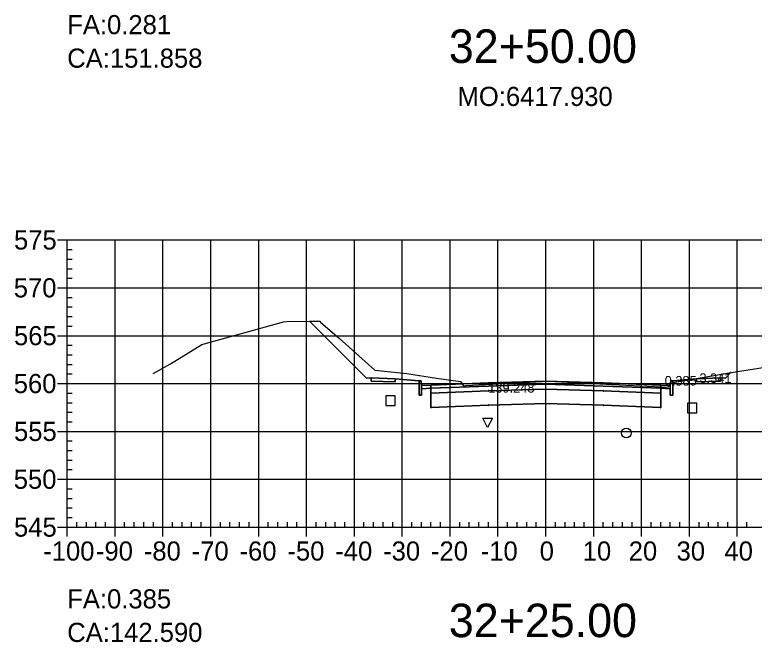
# Model space of a CAD drawing. Extents: x 704834 to 709892, y 372981 to 377533.
# Drawn here: x 706850.9 to 707005.4, y 373108.8 to 373239.9 of the extents above; entities that cross this region are included whole.
import ezdxf

# ---------------------------------------------------------------- set-up
doc = ezdxf.new("R2010")
doc.units = 0
for name, color, linetype in [('1', 7, 'Continuous'), ('10', 7, 'Continuous'), ('13', 7, 'Continuous'), ('14', 7, 'Continuous'), ('4', 7, 'Continuous'), ('57', 7, 'Continuous'), ('59', 7, 'Continuous'), ('Default_Xsect', 7, 'Continuous'), ('Existing', 7, 'Continuous')]:
    doc.layers.add(name, color=color, linetype=linetype)

msp = doc.modelspace()

# ---------------------------------------------------------------- linework, layer by layer
for points in [[(706924.37, 373163.97), (706912.52, 373175.82)], [(706999.37, 373163.97), (707000.49, 373165.09)], [(706925.37, 373164.01), (706924.37, 373163.97)], [(706935.37, 373163.41), (706930.37, 373163.81)], [(706988.37, 373163.41), (706993.37, 373163.81)], [(706998.37, 373164.01), (706999.37, 373163.97)]]:
    msp.add_lwpolyline(points)
for points in [[(706930.37, 373163.81), (706925.37, 373164.01), (706925.37, 373163.34), (706930.37, 373163.14)], [(706935.87, 373162.41), (706935.79, 373163.41), (706935.37, 373163.41), (706935.37, 373160.41), (706935.87, 373160.41)], [(706961.87, 373162.66), (706973.87, 373162.3), (706985.87, 373161.82), (706985.87, 373162.49), (706973.87, 373162.97), (706961.87, 373163.33), (706949.87, 373162.97), (706937.87, 373162.49), (706937.87, 373161.82), (706949.87, 373162.3)], [(706961.82, 373162.61), (706961.92, 373162.61), (706961.92, 373162.71), (706961.82, 373162.71)], [(706987.87, 373160.41), (706988.37, 373160.41), (706988.37, 373163.41), (706987.96, 373163.41), (706987.87, 373162.41)], [(706993.37, 373163.14), (706998.37, 373163.34), (706998.37, 373164.01), (706993.37, 373163.81)], [(706937.87, 373162.49), (706935.87, 373162.41), (706935.87, 373161.74), (706937.87, 373161.82)], [(706961.87, 373161.66), (706973.87, 373161.3), (706985.87, 373160.82), (706985.87, 373161.82), (706973.87, 373162.3), (706961.87, 373162.66), (706949.87, 373162.3), (706937.87, 373161.82), (706937.87, 373160.82), (706949.87, 373161.3)], [(706961.87, 373158.66), (706973.87, 373158.3), (706985.87, 373157.82), (706985.87, 373160.82), (706973.87, 373161.3), (706961.87, 373161.66), (706949.87, 373161.3), (706937.87, 373160.82), (706937.87, 373157.82), (706949.87, 373158.3)], [(706949.82, 373161.25), (706949.92, 373161.25), (706949.92, 373161.35), (706949.82, 373161.35)], [(706961.82, 373161.61), (706961.92, 373161.61), (706961.92, 373161.71), (706961.82, 373161.71)], [(706973.82, 373161.25), (706973.92, 373161.25), (706973.92, 373161.35), (706973.82, 373161.35)], [(706985.87, 373161.82), (706987.87, 373161.74), (706987.87, 373162.41), (706985.87, 373162.49)], [(706937.82, 373160.77), (706937.92, 373160.77), (706937.92, 373160.87), (706937.82, 373160.87)], [(706985.82, 373160.77), (706985.92, 373160.77), (706985.92, 373160.87), (706985.82, 373160.87)], [(706949.82, 373158.25), (706949.92, 373158.25), (706949.92, 373158.35), (706949.82, 373158.35)], [(706961.82, 373158.61), (706961.92, 373158.61), (706961.92, 373158.71), (706961.82, 373158.71)], [(706973.82, 373158.25), (706973.92, 373158.25), (706973.92, 373158.35), (706973.82, 373158.35)], [(706937.82, 373157.77), (706937.92, 373157.77), (706937.92, 373157.87), (706937.82, 373157.87)], [(706985.82, 373157.77), (706985.92, 373157.77), (706985.92, 373157.87), (706985.82, 373157.87)]]:
    msp.add_lwpolyline(points, close=True)
at = {"layer": '1'}
for points in [[(706912.52, 373175.82), (706914.74, 373175.85), (706914.82, 373175.64), (706918.73, 373172.2), (706926.17, 373165.61), (706932.79, 373164.89), (706939.04, 373163.95), (706944.03, 373163.23), (706944.59, 373162.4), (706944.62, 373162.34), (706945.23, 373162.38), (706962.43, 373163.28), (706977.18, 373162.55), (706987.43, 373162.09), (706987.49, 373162.23), (706987.82, 373162.95), (706988.37, 373163.04), (706988.37, 373160.41), (706987.87, 373160.41), (706987.87, 373161.74), (706985.87, 373161.82), (706985.87, 373160.82), (706985.87, 373157.82), (706973.87, 373158.3), (706961.87, 373158.66), (706949.87, 373158.3), (706937.87, 373157.82), (706937.87, 373160.82), (706937.87, 373161.82), (706935.87, 373161.74), (706935.87, 373160.41), (706935.37, 373160.41), (706935.37, 373163.41), (706930.37, 373163.81), (706930.37, 373163.14), (706925.37, 373163.34), (706925.37, 373164.01), (706924.37, 373163.97)], [(706992.55, 373163.74), (706993.36, 373163.88), (707000.49, 373165.09), (706999.37, 373163.97), (706998.37, 373164.01), (706998.37, 373163.34), (706993.37, 373163.14), (706993.37, 373163.81)], [(706988.37, 373163.04), (706992.55, 373163.74), (706988.37, 373163.41)], [(706949.69, 373153.61), (706948.69, 373155.61), (706950.69, 373155.61)]]:
    msp.add_lwpolyline(points, close=True, dxfattribs=at)
at = {"layer": '10'}
msp.add_lwpolyline([(706928.42, 373158.26), (706930.42, 373158.26), (706930.42, 373160.26), (706928.42, 373160.26)], close=True, dxfattribs=at)
at = {"layer": '13'}
msp.add_circle((706978.68, 373152.49), 1, dxfattribs=at)
at = {"layer": '14'}
for points in [[(706912.52, 373175.82), (706912.52, 373175.87), (706912.52, 373175.82), (706912.47, 373175.82), (706912.52, 373175.82), (706912.52, 373175.77), (706912.52, 373175.82), (706912.57, 373175.82)], [(707000.49, 373165.09), (707000.49, 373165.14), (707000.49, 373165.09), (707000.44, 373165.09), (707000.49, 373165.09), (707000.49, 373165.04), (707000.49, 373165.09), (707000.54, 373165.09)], [(706949.87, 373162.97), (706949.87, 373163.02), (706949.87, 373162.97), (706949.82, 373162.97), (706949.87, 373162.97), (706949.87, 373162.92), (706949.87, 373162.97), (706949.92, 373162.97)], [(706961.87, 373163.33), (706961.87, 373163.38), (706961.87, 373163.33), (706961.82, 373163.33), (706961.87, 373163.33), (706961.87, 373163.28), (706961.87, 373163.33), (706961.92, 373163.33)], [(706973.87, 373162.97), (706973.87, 373163.02), (706973.87, 373162.97), (706973.82, 373162.97), (706973.87, 373162.97), (706973.87, 373162.92), (706973.87, 373162.97), (706973.92, 373162.97)], [(706937.87, 373162.49), (706937.87, 373162.54), (706937.87, 373162.49), (706937.82, 373162.49), (706937.87, 373162.49), (706937.87, 373162.44), (706937.87, 373162.49), (706937.92, 373162.49)], [(706985.87, 373162.49), (706985.87, 373162.54), (706985.87, 373162.49), (706985.82, 373162.49), (706985.87, 373162.49), (706985.87, 373162.44), (706985.87, 373162.49), (706985.92, 373162.49)]]:
    msp.add_lwpolyline(points, dxfattribs=at)
at = {"layer": '4'}
msp.add_lwpolyline([(706991.44, 373156.73), (706993.44, 373156.73), (706993.44, 373158.73), (706991.44, 373158.73)], close=True, dxfattribs=at)
at = {"layer": '57'}
for p, q in [((706859.87, 373192.82), (706861.87, 373192.82)), ((706861.87, 373192.82), (707061.87, 373192.82)), ((706861.87, 373132.82), (706861.87, 373192.82)), ((706861.87, 373132.82), (706861.87, 373192.82)), ((706871.87, 373132.82), (706871.87, 373192.82)), ((706881.87, 373132.82), (706881.87, 373192.82)), ((706891.87, 373132.82), (706891.87, 373192.82)), ((706901.87, 373132.82), (706901.87, 373192.82)), ((706911.87, 373132.82), (706911.87, 373192.82)), ((706921.87, 373132.82), (706921.87, 373192.82)), ((706931.87, 373132.82), (706931.87, 373192.82)), ((706941.87, 373132.82), (706941.87, 373192.82)), ((706951.87, 373132.82), (706951.87, 373192.82)), ((706961.87, 373132.82), (706961.87, 373192.82)), ((706971.87, 373132.82), (706971.87, 373192.82)), ((706981.87, 373132.82), (706981.87, 373192.82)), ((706991.87, 373132.82), (706991.87, 373192.82)), ((707001.87, 373132.82), (707001.87, 373192.82)), ((706861.87, 373190.82), (706862.87, 373190.82)), ((706861.87, 373188.82), (706862.87, 373188.82)), ((706861.87, 373186.82), (706862.87, 373186.82)), ((706861.87, 373184.82), (706862.87, 373184.82)), ((706859.87, 373182.82), (706861.87, 373182.82)), ((706861.87, 373182.82), (707061.87, 373182.82)), ((706861.87, 373180.82), (706862.87, 373180.82)), ((706861.87, 373178.82), (706862.87, 373178.82)), ((706861.87, 373176.82), (706862.87, 373176.82)), ((706861.87, 373174.82), (706862.87, 373174.82)), ((706859.87, 373172.82), (706861.87, 373172.82)), ((706861.87, 373172.82), (707061.87, 373172.82)), ((706861.87, 373170.82), (706862.87, 373170.82)), ((706861.87, 373168.82), (706862.87, 373168.82)), ((706861.87, 373166.82), (706862.87, 373166.82)), ((706861.87, 373164.82), (706862.87, 373164.82)), ((706859.87, 373162.82), (706861.87, 373162.82)), ((706861.87, 373162.82), (707061.87, 373162.82)), ((706861.87, 373160.82), (706862.87, 373160.82)), ((706861.87, 373158.82), (706862.87, 373158.82)), ((706861.87, 373156.82), (706862.87, 373156.82)), ((706861.87, 373154.82), (706862.87, 373154.82)), ((706859.87, 373152.82), (706861.87, 373152.82)), ((706861.87, 373152.82), (707061.87, 373152.82)), ((706861.87, 373150.82), (706862.87, 373150.82)), ((706861.87, 373148.82), (706862.87, 373148.82)), ((706861.87, 373146.82), (706862.87, 373146.82)), ((706861.87, 373144.82), (706862.87, 373144.82)), ((706859.87, 373142.82), (706861.87, 373142.82)), ((706861.87, 373142.82), (707061.87, 373142.82)), ((706861.87, 373140.82), (706862.87, 373140.82)), ((706861.87, 373138.82), (706862.87, 373138.82)), ((706861.87, 373136.82), (706862.87, 373136.82)), ((706861.87, 373134.82), (706862.87, 373134.82)), ((706863.87, 373132.82), (706863.87, 373133.82)), ((706865.87, 373132.82), (706865.87, 373133.82)), ((706867.87, 373132.82), (706867.87, 373133.82)), ((706869.87, 373132.82), (706869.87, 373133.82)), ((706873.87, 373132.82), (706873.87, 373133.82)), ((706875.87, 373132.82), (706875.87, 373133.82)), ((706877.87, 373132.82), (706877.87, 373133.82)), ((706879.87, 373132.82), (706879.87, 373133.82)), ((706883.87, 373132.82), (706883.87, 373133.82)), ((706885.87, 373132.82), (706885.87, 373133.82)), ((706887.87, 373132.82), (706887.87, 373133.82)), ((706889.87, 373132.82), (706889.87, 373133.82)), ((706893.87, 373132.82), (706893.87, 373133.82)), ((706895.87, 373132.82), (706895.87, 373133.82)), ((706897.87, 373132.82), (706897.87, 373133.82)), ((706899.87, 373132.82), (706899.87, 373133.82)), ((706903.87, 373132.82), (706903.87, 373133.82)), ((706905.87, 373132.82), (706905.87, 373133.82)), ((706907.87, 373132.82), (706907.87, 373133.82)), ((706909.87, 373132.82), (706909.87, 373133.82)), ((706913.87, 373132.82), (706913.87, 373133.82)), ((706915.87, 373132.82), (706915.87, 373133.82)), ((706917.87, 373132.82), (706917.87, 373133.82)), ((706919.87, 373132.82), (706919.87, 373133.82)), ((706923.87, 373132.82), (706923.87, 373133.82)), ((706925.87, 373132.82), (706925.87, 373133.82)), ((706927.87, 373132.82), (706927.87, 373133.82)), ((706929.87, 373132.82), (706929.87, 373133.82)), ((706933.87, 373132.82), (706933.87, 373133.82)), ((706935.87, 373132.82), (706935.87, 373133.82)), ((706937.87, 373132.82), (706937.87, 373133.82)), ((706939.87, 373132.82), (706939.87, 373133.82)), ((706943.87, 373132.82), (706943.87, 373133.82)), ((706945.87, 373132.82), (706945.87, 373133.82)), ((706947.87, 373132.82), (706947.87, 373133.82)), ((706949.87, 373132.82), (706949.87, 373133.82)), ((706953.87, 373132.82), (706953.87, 373133.82)), ((706955.87, 373132.82), (706955.87, 373133.82)), ((706957.87, 373132.82), (706957.87, 373133.82)), ((706959.87, 373132.82), (706959.87, 373133.82)), ((706963.87, 373132.82), (706963.87, 373133.82)), ((706965.87, 373132.82), (706965.87, 373133.82)), ((706967.87, 373132.82), (706967.87, 373133.82)), ((706969.87, 373132.82), (706969.87, 373133.82)), ((706973.87, 373132.82), (706973.87, 373133.82)), ((706975.87, 373132.82), (706975.87, 373133.82)), ((706977.87, 373132.82), (706977.87, 373133.82)), ((706979.87, 373132.82), (706979.87, 373133.82)), ((706983.87, 373132.82), (706983.87, 373133.82)), ((706985.87, 373132.82), (706985.87, 373133.82)), ((706987.87, 373132.82), (706987.87, 373133.82)), ((706989.87, 373132.82), (706989.87, 373133.82)), ((706993.87, 373132.82), (706993.87, 373133.82)), ((706995.87, 373132.82), (706995.87, 373133.82)), ((706997.87, 373132.82), (706997.87, 373133.82)), ((706999.87, 373132.82), (706999.87, 373133.82)), ((707003.87, 373132.82), (707003.87, 373133.82)), ((706859.87, 373132.82), (706861.87, 373132.82)), ((706861.87, 373132.82), (707061.87, 373132.82)), ((706861.87, 373132.82), (707061.87, 373132.82)), ((706861.87, 373130.82), (706861.87, 373132.82)), ((706871.87, 373130.82), (706871.87, 373132.82)), ((706881.87, 373130.82), (706881.87, 373132.82)), ((706891.87, 373130.82), (706891.87, 373132.82)), ((706901.87, 373130.82), (706901.87, 373132.82)), ((706911.87, 373130.82), (706911.87, 373132.82)), ((706921.87, 373130.82), (706921.87, 373132.82)), ((706931.87, 373130.82), (706931.87, 373132.82)), ((706941.87, 373130.82), (706941.87, 373132.82)), ((706951.87, 373130.82), (706951.87, 373132.82)), ((706961.87, 373130.82), (706961.87, 373132.82)), ((706971.87, 373130.82), (706971.87, 373132.82)), ((706981.87, 373130.82), (706981.87, 373132.82)), ((706991.87, 373130.82), (706991.87, 373132.82)), ((707001.87, 373130.82), (707001.87, 373132.82))]:
    msp.add_line(p, q, dxfattribs=at)
at = {"layer": 'Default_Xsect'}
msp.add_lwpolyline([(706912.52, 373175.82), (706924.37, 373163.97), (706925.37, 373164.01), (706930.37, 373163.81), (706935.37, 373163.41), (706935.79, 373163.41), (706935.87, 373162.41), (706937.87, 373162.49), (706949.87, 373162.97), (706961.87, 373163.33), (706973.87, 373162.97), (706985.87, 373162.49), (706987.87, 373162.41), (706987.96, 373163.41), (706988.37, 373163.41), (706993.37, 373163.81), (706998.37, 373164.01), (706999.37, 373163.97), (707000.49, 373165.09)], dxfattribs=at)
at = {"layer": 'Existing'}
msp.add_lwpolyline([(706879.82, 373164.95), (706883.48, 373166.92), (706889.98, 373170.98), (706907.09, 373175.7), (706907.75, 373175.76), (706914.74, 373175.85), (706914.82, 373175.64), (706918.73, 373172.2), (706926.17, 373165.61), (706932.79, 373164.89), (706939.04, 373163.95), (706944.03, 373163.23), (706944.59, 373162.4), (706944.62, 373162.34), (706945.23, 373162.38), (706962.43, 373163.28), (706977.18, 373162.55), (706987.43, 373162.09), (706987.49, 373162.23), (706987.82, 373162.95), (706993.36, 373163.88), (707001.92, 373165.33), (707018.8, 373168.01)], dxfattribs=at)

# ---------------------------------------------------------------- texts
for s, p in [('CA:151.858', (706861.87, 373228.82)), ('CA:142.590', (706861.87, 373108.82))]:
    msp.add_text(s, height=4).set_placement(p)
at = {"layer": '1'}
for s, p in [('32+50.00', (706941.6, 373229.82)), ('32+25.00', (706941.6, 373109.82))]:
    msp.add_text(s, height=7, dxfattribs=at).set_placement(p)
at = {"layer": '14'}
for p in [(706925.34, 373163.96), (706925.34, 373163.29), (706930.34, 373163.09), (706993.34, 373163.09), (706998.34, 373163.96), (706998.34, 373163.29)]:
    msp.add_text('+', height=0.1, dxfattribs=at).set_placement(p)
at = {"layer": '57'}
for s, p in [('575', (706850.75, 373190.82)), ('570', (706850.7, 373180.82)), ('565', (706850.75, 373170.82)), ('560', (706850.7, 373160.82)), ('555', (706850.75, 373150.82)), ('550', (706850.7, 373140.82)), ('545', (706850.75, 373130.82)), ('-100', (706856.86, 373125.82)), ('-90', (706867.87, 373125.82)), ('-80', (706877.87, 373125.82)), ('-70', (706887.87, 373125.82)), ('-60', (706897.87, 373125.82)), ('-50', (706907.87, 373125.82)), ('-40', (706917.87, 373125.82)), ('-30', (706927.87, 373125.82)), ('-20', (706937.87, 373125.82)), ('-10', (706948.26, 373125.82)), ('0', (706960.58, 373125.82)), ('10', (706969.57, 373125.82)), ('20', (706979.18, 373125.82)), ('30', (706989.18, 373125.82)), ('40', (706999.18, 373125.82))]:
    msp.add_text(s, height=4, dxfattribs=at).set_placement(p)
at = {"layer": '59'}
for s, height, p in [('FA:0.281', 4, (706861.87, 373235.82)), ('MO:6417.930', 4, (706943.42, 373220.82)), ('0.385', 2, (706986.69, 373162.4)), ('3.341', 2, (706993.96, 373162.94)), ('139.248', 2, (706949.83, 373160.92)), ('FA:0.385', 4, (706861.87, 373115.82))]:
    msp.add_text(s, height=height, dxfattribs=at).set_placement(p)

doc.saveas('drawing.dxf')
